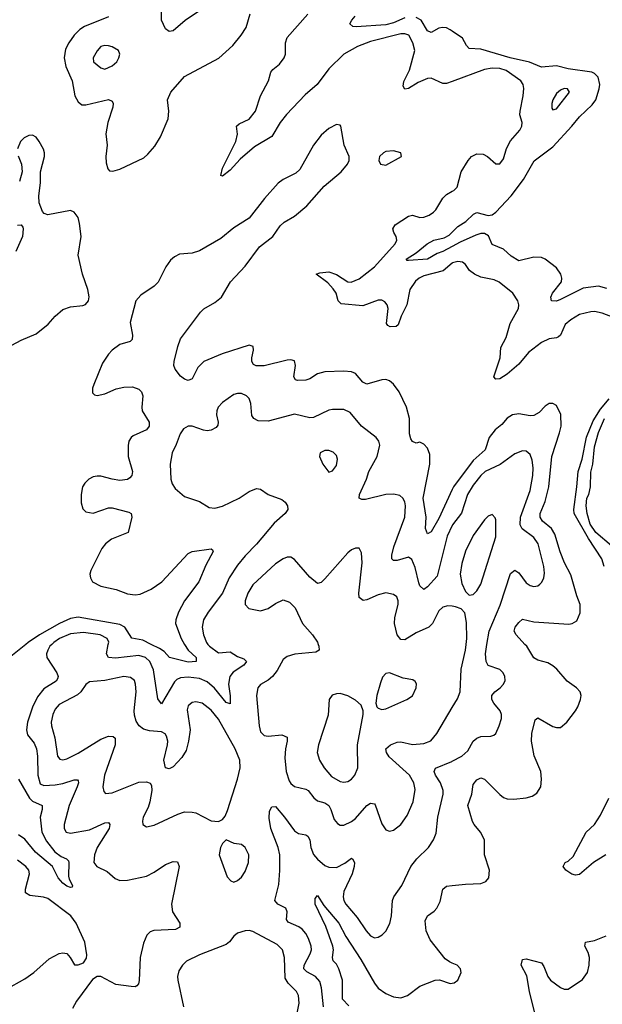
# Model space of a CAD drawing. Header units: inches. Extents: x 1771504 to 1971212, y 471788 to 643615.
# Tile 502 of 587: x 1887722 to 1890790, y 608103 to 613292. Entities that reach past the tile are written whole.
import ezdxf

# ---------------------------------------------------------------- set-up
doc = ezdxf.new("R2010")
doc.units = ezdxf.units.IN
doc.header["$MEASUREMENT"] = 0
for name, color, linetype in [('B8680', 7, 'Continuous'), ('B8681', 7, 'Continuous'), ('B8690', 7, 'Continuous'), ('B8691', 7, 'Continuous')]:
    doc.layers.add(name, color=color, linetype=linetype)

msp = doc.modelspace()

# ---------------------------------------------------------------- linework, layer by layer
at = {"layer": 'B8680', "color": 5}
for points, elevation in [([(1887755.2, 610000), (1887658.6, 609921.4)], 320), ([(1887892.4, 610000), (1887881.8, 609990), (1887870.2, 609970), (1887862.8, 609950), (1887866, 609930), (1887917.9, 609850), (1887924.8, 609830), (1887921.7, 609818.3), (1887914, 609806), (1887850, 609765.4), (1887816, 609724), (1887790, 609669.7), (1887764, 609590), (1887757.6, 609550), (1887763.8, 609523.8), (1887798.9, 609478.9), (1887811, 609450), (1887816.6, 609410), (1887817.9, 609310), (1887830, 609265.2), (1887850, 609256.3), (1887910, 609259.6), (1887950, 609265.9), (1888010, 609286.4), (1888026.6, 609286.6), (1888030, 609281), (1888031.5, 609270), (1888024.8, 609250), (1887982.5, 609150), (1887956.5, 609050), (1887956.1, 609030), (1887967.8, 609010), (1887990, 609004.2), (1888090, 609021.9), (1888170, 609059), (1888190, 609062), (1888197.6, 609050), (1888193.5, 609030), (1888130.1, 608930), (1888115.6, 608890), (1888113.1, 608850), (1888128.2, 608830), (1888183.2, 608803.2), (1888225.8, 608765.8), (1888250, 608754.9), (1888290, 608756.5), (1888390, 608778.8), (1888430, 608799.2), (1888490, 608840.2), (1888530, 608856.5), (1888553.6, 608853.6), (1888561.7, 608830), (1888522, 608630), (1888526.5, 608590), (1888565.7, 608530), (1888564.9, 608510), (1888543.2, 608496.8), (1888428.3, 608491.7), (1888410, 608484.2), (1888392.4, 608467.6), (1888375, 608425), (1888357.2, 608350), (1888352.2, 608227.8), (1888348.8, 608211.2), (1888339.3, 608200.7), (1888330, 608195.6), (1888310, 608196.3), (1888228.1, 608208.1), (1888150, 608249.3), (1888130, 608249.2), (1888106.4, 608233.6), (1888020.9, 608119.1), (1887999.8, 608080.2)], 340), ([(1888713.7, 610000), (1888721.5, 609990), (1888770, 609955.9), (1888830, 609959.8), (1888870, 609935.3), (1888902.8, 609922.8), (1888917.6, 609910), (1888902, 609890), (1888847.3, 609852.7), (1888828.4, 609830), (1888821.8, 609790), (1888830.6, 609729.4), (1888830, 609687), (1888810, 609694.2), (1888748.8, 609768.8), (1888710, 609802.7), (1888670, 609819.2), (1888610, 609827.4), (1888570, 609823.2), (1888550, 609814.7), (1888537, 609803), (1888470, 609687), (1888450, 609713.6), (1888426.5, 609866.5), (1888407.8, 609910), (1888385.3, 609930), (1888350, 609941.9), (1888227.7, 609927.7), (1888189.9, 609929.9), (1888180.2, 609950), (1888189, 610000)], 340), ([(1888590.7, 610000), (1888609.5, 609969.5), (1888652.3, 609930), (1888652, 609910), (1888610, 609906.7), (1888511.4, 609931.4), (1888482.8, 609962.8), (1888458.6, 609978.6), (1888414.2, 610000)], 320), ([(1889294.6, 610000), (1889298.5, 609990), (1889299.5, 609970), (1889281.2, 609958.8), (1889172.1, 609947.9), (1889130, 609935.6), (1889110, 609920.5), (1889077.9, 609862.1), (1889053.6, 609830), (1889030, 609810.7), (1888991, 609789), (1888975.6, 609770), (1888970.2, 609730), (1888983.1, 609570), (1888990, 609538.8), (1889010, 609520.4), (1889030, 609515.8), (1889103.4, 609523.4), (1889130.2, 609510.2), (1889131.3, 609490), (1889121.5, 609450), (1889118.5, 609401.5), (1889125.1, 609330), (1889140.6, 609280.6), (1889150, 609266), (1889170, 609250.2), (1889230, 609237.1), (1889241.7, 609230), (1889271.3, 609191.3), (1889290, 609175.2), (1889330, 609164.1), (1889350, 609151.3), (1889361.5, 609130), (1889377.8, 609077.8), (1889395.2, 609055.2), (1889410, 609046.3), (1889430, 609046.5), (1889470, 609066.2), (1889490, 609082.6), (1889550, 609150.2), (1889570, 609162.7), (1889590, 609158.7), (1889593.8, 609153.8), (1889630, 609053.4), (1889650, 609023.1), (1889670, 609015.3), (1889690, 609021.1), (1889730, 609050.3), (1889762.7, 609097.3), (1889793.8, 609170), (1889805.3, 609234.7), (1889798.5, 609270), (1889775.4, 609310), (1889667.3, 609407.3), (1889653.6, 609430), (1889651, 609450), (1889674.3, 609470), (1889710, 609484.4), (1889730, 609485.7), (1889790, 609471.7), (1889850, 609477.8), (1889888.1, 609491.9), (1889918.5, 609530), (1890000, 609667.5)], 360), ([(1889322, 608090), (1889311.7, 608190), (1889303.4, 608223.4), (1889280.3, 608250), (1889233.6, 608273.6), (1889218.4, 608290), (1889219.6, 608310), (1889252.2, 608370), (1889258.2, 608390), (1889257.3, 608410), (1889242.6, 608450), (1889230, 608475.4), (1889210, 608499.3), (1889191.6, 608511.6), (1889135.4, 608535.4), (1889127.1, 608550), (1889131.7, 608590), (1889124, 608610), (1889081.6, 608630), (1889065.6, 608650), (1889086.2, 608733.8), (1889092.2, 608807.8), (1889092, 608890), (1889083, 608930), (1889044.4, 609030), (1889036.5, 609083.5), (1889038.2, 609121.8), (1889050, 609143.8), (1889070, 609144.9), (1889117.3, 609090), (1889170, 609016.9), (1889190, 609003), (1889230, 608995.9), (1889239.5, 608990), (1889250, 608970.6), (1889255.3, 608930), (1889270, 608892.9), (1889290, 608868.3), (1889330, 608834.5), (1889350, 608825), (1889390, 608824.8), (1889433.8, 608846.2), (1889470, 608872.4), (1889474.9, 608870), (1889484.7, 608850), (1889484.4, 608830), (1889472.5, 608790), (1889430, 608698.4), (1889426, 608670), (1889429.4, 608650), (1889440.2, 608630), (1889500.1, 608560.1), (1889547.1, 608490), (1889570, 608464.2), (1889590, 608453.7), (1889610, 608456.4), (1889632, 608470), (1889650.9, 608489.1), (1889671.7, 608528.3), (1889680.3, 608570), (1889686, 608650), (1889692.9, 608670), (1889734, 608730), (1889782.2, 608830), (1889813.1, 608870), (1889875.1, 608930), (1889901, 608970), (1889915.2, 609004.8), (1889924.5, 609090), (1889953.2, 609210), (1889953.2, 609230), (1889938.5, 609270), (1889911.8, 609310), (1889905.3, 609330), (1889911.7, 609348.3), (1889997.5, 609382.5), (1890000, 609383.9)], 340), ([(1887715.5, 609290), (1887774.3, 609190), (1887790, 609174.3), (1887841.5, 609150), (1887840.9, 609130), (1887829.6, 609090), (1887838.5, 609010), (1887863.7, 608963.7), (1887907.3, 608907.3), (1887941.4, 608881.4), (1887968.7, 608870), (1887978.8, 608858.8), (1887982, 608850), (1887978.9, 608778.9), (1887982.5, 608762.6), (1888000.4, 608730), (1887998.7, 608721.3), (1887990, 608718.4), (1887970, 608725.8), (1887950, 608740.9), (1887925.5, 608770), (1887895, 608830), (1887805.4, 608905.4), (1887750, 608973.6), (1887715.8, 608995.8)], 320), ([(1887650, 608181.8), (1887750, 608236.6), (1887796.1, 608270), (1887877.8, 608342.2), (1887930, 608370.2), (1887950, 608374.6), (1887970.3, 608370.3), (1887988.5, 608350), (1888010.7, 608310.7), (1888030, 608310.6), (1888057.6, 608322.4), (1888074, 608346), (1888075.9, 608364.1), (1888065.1, 608430), (1888019.8, 608530), (1887990.9, 608570), (1887870, 608660.2), (1887848.6, 608668.6), (1887776.1, 608676.1), (1887753.5, 608690), (1887753.6, 608710), (1887773.6, 608790), (1887769.8, 608810), (1887755.3, 608830), (1887710, 608862)], 340), ([(1890000, 608320.6), (1889986.2, 608326.2), (1889963.3, 608343.3), (1889883.1, 608443.1), (1889862.3, 608490), (1889857.6, 608542.4), (1889869.6, 608570), (1889905.6, 608594.4), (1889919.7, 608610), (1889935.8, 608644.2), (1889950.7, 608709.3), (1889970, 608726.3), (1890000, 608729.5)], 320), ([(1889455.8, 608095.8), (1889421.7, 608130), (1889422.2, 608230), (1889403.4, 608290), (1889390, 608314.2), (1889372.9, 608333), (1889369.1, 608350), (1889375.4, 608390), (1889370.8, 608410), (1889334, 608514), (1889278.2, 608630), (1889279.1, 608660.9), (1889290, 608677.3), (1889323.8, 608623.8), (1889402.7, 608530), (1889439.9, 608459.9), (1889519.5, 608339.5), (1889590, 608214.4), (1889610, 608188.1), (1889650, 608159.6), (1889690, 608143.1), (1889730, 608138), (1889763.7, 608150), (1889830, 608198.7), (1889910, 608230.4), (1889932.2, 608232.2), (1889990, 608213), (1890000, 608214.3)], 320), ([(1889183.2, 608056.8), (1889194.5, 608110), (1889189.9, 608149.9), (1889180.3, 608170), (1889135.4, 608215.4), (1889120.5, 608240.5), (1889116.4, 608350), (1889106, 608390), (1889078.4, 608418.4), (1888950, 608486.6), (1888930, 608491.5), (1888910.4, 608489.6), (1888870, 608478), (1888850, 608462.7), (1888827.8, 608432.3), (1888810, 608417.6), (1888670, 608364.5), (1888601.3, 608330), (1888580.3, 608310), (1888561.2, 608278.8), (1888552.8, 608250), (1888554.4, 608230), (1888584.8, 608090)], 360)]:
    msp.add_lwpolyline(points, dxfattribs=dict(at, elevation=elevation))
for points, elevation in [([(1888270.5, 609830.5), (1888170, 609809.9), (1888090, 609802.6), (1888070, 609788), (1888043.8, 609750), (1888026.4, 609733.6), (1887930, 609682.4), (1887910, 609658.3), (1887896.3, 609630), (1887887.7, 609590), (1887889.3, 609570), (1887906.9, 609506.9), (1887922.2, 609410), (1887934.6, 609394.6), (1887950, 609391.1), (1887970, 609397.1), (1888030, 609426.9), (1888150, 609500.6), (1888190, 609516.3), (1888214.8, 609514.8), (1888224.9, 609504.9), (1888225.6, 609470), (1888169.4, 609310), (1888160.7, 609250), (1888164.6, 609224.6), (1888174.9, 609214.9), (1888210, 609218), (1888350, 609273.8), (1888390, 609276), (1888408.7, 609268.7), (1888416.2, 609256.2), (1888418, 609230), (1888407.9, 609170), (1888399.2, 609140.8), (1888372.7, 609090), (1888368.3, 609068.3), (1888371, 609050), (1888390, 609039.1), (1888430, 609046.7), (1888554.7, 609105.3), (1888590, 609117.4), (1888630, 609116.5), (1888650, 609111.5), (1888730, 609070.4), (1888770, 609066), (1888790, 609076.3), (1888805.1, 609094.9), (1888816.4, 609123.6), (1888869.8, 609290), (1888883.9, 609350), (1888880.9, 609390), (1888857, 609450), (1888770, 609605), (1888730, 609654), (1888682.9, 609690), (1888650, 609696.8), (1888630, 609693.3), (1888610, 609675.6), (1888605.1, 609654.9), (1888619.3, 609550), (1888611.6, 609490), (1888598.6, 609441.4), (1888576.3, 609403.7), (1888530, 609354), (1888510, 609343.7), (1888490, 609349.2), (1888482, 609390), (1888501.6, 609470), (1888502.5, 609490), (1888495.9, 609515.9), (1888487.7, 609527.7), (1888470, 609538.5), (1888405.1, 609545.1), (1888373.8, 609553.8), (1888351.1, 609571.1), (1888334.9, 609594.9), (1888326.4, 609626.4), (1888326, 609650), (1888336.5, 609750), (1888332.9, 609790), (1888326.2, 609810), (1888306.2, 609826.1)], 360), ([(1889670, 609849.6), (1889650, 609846.6), (1889633.5, 609826.5), (1889622.5, 609797.5), (1889602.6, 609730), (1889597.6, 609690), (1889603, 609670), (1889610, 609663), (1889630, 609655.8), (1889650, 609660.3), (1889761.2, 609710), (1889790, 609728.4), (1889809.6, 609770), (1889811.2, 609791.2), (1889805.1, 609805.1), (1889793, 609813), (1889742.5, 609822.5)], 380), ([(1889410, 609740.5), (1889390, 609739.6), (1889367.6, 609732.4), (1889352.7, 609710), (1889347.6, 609627.6), (1889295.2, 609470), (1889289.3, 609429.3), (1889300.7, 609390), (1889325.4, 609350), (1889363.9, 609303.9), (1889410, 609277.1), (1889430, 609272.9), (1889450, 609276.9), (1889469.8, 609290.2), (1889487.1, 609310), (1889502.7, 609350), (1889500.5, 609470), (1889531.1, 609630), (1889531.5, 609650), (1889519.8, 609679.8), (1889490, 609705.7), (1889450, 609728.2)], 380), ([(1888810, 608969.3), (1888790.7, 608950), (1888780.5, 608930), (1888773, 608890), (1888814.4, 608774.4), (1888834, 608754), (1888850, 608746.8), (1888870, 608754.8), (1888890, 608774), (1888910, 608802.8), (1888926.6, 608850), (1888928.2, 608890), (1888910, 608929.4), (1888890, 608945.6), (1888851.3, 608951.3)], 360)]:
    msp.add_lwpolyline(points, close=True, dxfattribs=dict(at, elevation=elevation))
at = {"layer": 'B8681', "color": 5}
for points, elevation in [([(1888664.4, 613335.6), (1888593.4, 613286.6), (1888530, 613233), (1888510, 613229.6), (1888490, 613242.9), (1888469.8, 613290), (1888466.6, 613410)], 320), ([(1888190, 613306.6), (1888063.7, 613256.3), (1888039.3, 613240.7), (1888009.2, 613210), (1887980.6, 613170), (1887964, 613136), (1887956.8, 613090), (1887965.3, 613045.3), (1887997.9, 612970), (1888012.3, 612890), (1888030, 612858), (1888050, 612843.8), (1888070, 612843), (1888190, 612871.1), (1888210, 612861.6), (1888215, 612850), (1888213.4, 612830), (1888186.8, 612750), (1888175.4, 612690), (1888182.7, 612630), (1888176, 612570), (1888178, 612538), (1888186.1, 612506.1), (1888196.1, 612496.1), (1888212.7, 612492.7), (1888250, 612503.2), (1888376.3, 612563.7), (1888397.7, 612582.3), (1888433.9, 612626.1), (1888464.7, 612675.3), (1888504.1, 612770), (1888508.1, 612810), (1888501, 612870), (1888517.5, 612910), (1888590, 612991.6), (1888770.3, 613089.7), (1888844.5, 613155.5), (1888889, 613210), (1888914.8, 613250), (1888936.9, 613323.1)], 320), ([(1890000, 612966.8), (1889970, 612955.9), (1889950, 612956.2), (1889890, 612983.1), (1889870, 612981), (1889820.1, 612959.9), (1889770, 612929.8), (1889750, 612926.4), (1889742.2, 612942.2), (1889745.8, 612965.8), (1889774.3, 613025.7), (1889803.2, 613130), (1889792.7, 613170), (1889771.4, 613210), (1889750, 613217.8), (1889730, 613216.7), (1889570, 613177.4), (1889501.3, 613150), (1889429.2, 613110), (1889350, 613032), (1889289.3, 612950.7), (1889224.8, 612895.2), (1889128.1, 612791.9), (1889094.6, 612750), (1889050, 612675.8), (1888958.5, 612621.5), (1888882.9, 612557.1), (1888830, 612498.9), (1888790, 612467.6), (1888782, 612470), (1888789.8, 612510), (1888861.2, 612650), (1888868.5, 612688.5), (1888864.7, 612730), (1888877.8, 612742.2), (1888930, 612766.9), (1888963.7, 612810), (1888990.5, 612890), (1889032, 612970), (1889044.2, 613015.8), (1889054.7, 613030), (1889090, 613056.5), (1889115.7, 613090), (1889122.6, 613110), (1889122.3, 613170), (1889130, 613197.4), (1889239, 613321)], 280), ([(1889750, 613301.1), (1889690, 613274.8), (1889650, 613265.4), (1889493.6, 613253.6), (1889476.1, 613256.1), (1889461.6, 613270), (1889471.2, 613290), (1889488.5, 613310)], 260), ([(1890000, 613230.8), (1889990, 613237.5), (1889970, 613248), (1889948.8, 613251.2), (1889930, 613247.1), (1889890, 613223.7), (1889870, 613233.3), (1889836.5, 613290), (1889810, 613304)], 260), ([(1890000, 610815.6), (1889930, 610663.2), (1889890, 610593.6), (1889870, 610581.6), (1889858.5, 610610), (1889863.6, 610670), (1889847.8, 610770), (1889882.7, 610950), (1889881.3, 611001.3), (1889870, 611034.5), (1889850, 611055.1), (1889830, 611066), (1889810, 611060.9), (1889790, 611069.4), (1889782.2, 611082.2), (1889774.2, 611110), (1889774.5, 611190), (1889759.9, 611250), (1889720.6, 611330), (1889690, 611370.9), (1889670, 611388.8), (1889650, 611394.8), (1889630, 611394.3), (1889550, 611370.8), (1889530, 611381), (1889490, 611427.6), (1889470, 611435.7), (1889430, 611439.4), (1889330, 611436.8), (1889290, 611425.2), (1889250, 611398.9), (1889230, 611391.5), (1889185.2, 611390), (1889174.6, 611394.6), (1889166.6, 611410), (1889174.8, 611470), (1889170, 611494), (1889150, 611499.1), (1889130, 611496.8), (1889010, 611467), (1888967.1, 611467.1), (1888954, 611474), (1888945.1, 611490), (1888944.2, 611510), (1888953.1, 611550), (1888951.3, 611570), (1888930, 611577.3), (1888789.2, 611530.7), (1888691.7, 611490), (1888660.7, 611459.3), (1888630, 611399.7), (1888610, 611391.1), (1888590, 611397.3), (1888570, 611412.4), (1888540.4, 611450), (1888534.8, 611470), (1888536.2, 611490), (1888555.2, 611570), (1888569.8, 611610), (1888675, 611750), (1888692.3, 611767.7), (1888750, 611801.5), (1888784.8, 611830), (1888832.3, 611910), (1888910, 611992.6), (1888985.9, 612094.1), (1889055.6, 612150), (1889094, 612206), (1889115.5, 612224.5), (1889170, 612256.9), (1889234, 612310), (1889324.9, 612415.1), (1889415.6, 612490), (1889448.3, 612530), (1889456.9, 612550), (1889457.6, 612570), (1889430.6, 612630.6), (1889413.7, 612730), (1889410, 612736.2), (1889390, 612739.8), (1889350, 612719), (1889310, 612683.7), (1889270, 612629.8), (1889197.8, 612502.2), (1889176.5, 612483.5), (1889110.2, 612450), (1889083.5, 612430), (1889011.6, 612350), (1888930, 612245.8), (1888850, 612195.4), (1888780.8, 612139.2), (1888670, 612073.9), (1888630, 612061.8), (1888564.2, 612055.8), (1888537.7, 612042.3), (1888516.3, 612023.7), (1888492.8, 611990), (1888451.3, 611908.7), (1888430, 611887.8), (1888359.8, 611840.2), (1888334.3, 611810), (1888303.8, 611696.2), (1888316.1, 611630), (1888313.9, 611606.1), (1888303.6, 611596.4), (1888250, 611580.4), (1888210, 611551), (1888190.3, 611530), (1888159, 611481), (1888112.3, 611370), (1888106, 611350), (1888105.8, 611325.8), (1888115.6, 611315.6), (1888130, 611312), (1888170, 611319.6), (1888230, 611345.8), (1888270, 611355.2), (1888316.4, 611356.4), (1888350, 611344.9), (1888363.7, 611330), (1888370.2, 611310.2), (1888364.8, 611250), (1888367.8, 611230), (1888403.6, 611170), (1888404.6, 611150), (1888390.2, 611129.8), (1888320.8, 611099.2), (1888308.9, 611090), (1888297.6, 611070), (1888292.8, 611047.2), (1888293.4, 610990), (1888315.6, 610910), (1888313.7, 610890), (1888302.6, 610877.4), (1888290, 610868.8), (1888250, 610863.5), (1888210, 610869.8), (1888150, 610887.1), (1888130, 610886.9), (1888110, 610882.6), (1888086, 610870), (1888064.9, 610850), (1888053.7, 610830), (1888046.3, 610790), (1888046.6, 610746.6), (1888054.1, 610714.1), (1888070, 610697.6), (1888110, 610691.5), (1888190, 610719.6), (1888210, 610720.2), (1888296.9, 610696.9), (1888308.8, 610688.8), (1888313.7, 610670), (1888293.7, 610590), (1888205, 610555), (1888173.7, 610530), (1888155.5, 610504.5), (1888097.2, 610390), (1888092.5, 610370), (1888094.5, 610350), (1888106, 610330), (1888150, 610306.1), (1888230, 610288.7), (1888290, 610266.7), (1888330, 610261), (1888356.1, 610263.9), (1888415, 610290), (1888471.2, 610328.8), (1888610, 610478.3), (1888630.8, 610489.2), (1888730, 610503), (1888738.3, 610498.3), (1888741.6, 610490), (1888703.3, 610416.8), (1888665.5, 610330), (1888590.6, 610229.4), (1888558.8, 610170), (1888543.9, 610130), (1888542.6, 610110), (1888572.1, 610030), (1888590.7, 610000)], 320), ([(1887577.3, 611522.7), (1887730, 611602.8), (1887810, 611635.6), (1887872, 611688), (1887910, 611730.2), (1887950, 611765.2), (1887990, 611779.2), (1888054.7, 611785.2), (1888069.7, 611790.3), (1888085.1, 611810), (1888087.9, 611832.1), (1888081.5, 611870), (1888052.7, 611950), (1888029.8, 612050), (1888045.6, 612150), (1888038, 612218), (1888030, 612249), (1888010, 612277), (1887990, 612286), (1887870, 612264.2), (1887851.1, 612271.1), (1887841.8, 612281.8), (1887825.8, 612325.8), (1887823.8, 612363.8), (1887832.3, 612432.3), (1887831.6, 612490), (1887853.3, 612570), (1887853.6, 612590), (1887848.6, 612610), (1887825.8, 612650), (1887810, 612671.9), (1887790, 612683.1), (1887770, 612681.8), (1887745.6, 612670), (1887727.3, 612650), (1887711.6, 612611.5)], 320), ([(1887713.9, 612573.9), (1887731.4, 612530), (1887736.2, 612490), (1887721.7, 612438.3)], 320), ([(1890000, 612008.9), (1889951.6, 611968.4), (1889850, 611941.5), (1889826.2, 611930), (1889806.3, 611913.7), (1889777.7, 611870), (1889761, 611790), (1889731.6, 611730), (1889716.1, 611683.9), (1889704.6, 611675.4), (1889673, 611673), (1889660.2, 611680.2), (1889654.8, 611690), (1889662.5, 611770), (1889658.3, 611790), (1889645.6, 611805.6), (1889630, 611813.6), (1889610, 611814.5), (1889530, 611783.2), (1889414.4, 611794.4), (1889399.9, 611810), (1889388.1, 611850), (1889373.6, 611873.6), (1889344.5, 611904.5), (1889283.7, 611950), (1889302.7, 611957.3), (1889350, 611963.2), (1889390, 611948.7), (1889450, 611910.1), (1889468, 611908), (1889510, 611925.8), (1889591.1, 611990), (1889700.3, 612110), (1889708.8, 612130), (1889704.5, 612150), (1889691.8, 612170), (1889688.1, 612190), (1889699.3, 612210), (1889770, 612256.6), (1889790, 612261.5), (1889830, 612250.2), (1889850, 612251), (1889878.6, 612261.4), (1889902.2, 612277.8), (1889914, 612290), (1889950, 612351.2), (1889970, 612371.1), (1890000, 612387.8)], 280), ([(1887710, 612208.5), (1887730, 612210.5), (1887738.6, 612198.6), (1887741.3, 612190), (1887736.5, 612150), (1887702.7, 612070)], 320), ([(1890000, 612096.6), (1889950.2, 612070), (1889920, 612060), (1889870, 612029.3), (1889770, 612022), (1889762.9, 612022.9), (1889757.2, 612030), (1889810, 612062.4), (1889868.2, 612110), (1889903.1, 612130), (1889957.8, 612142.2), (1889983.9, 612156.1), (1890000, 612172)], 260), ([(1890000, 610626.1), (1889973.1, 610570), (1889921.1, 610358.9), (1889870, 610303.9), (1889850, 610288.4), (1889830, 610308.3), (1889823.5, 610323.5), (1889804.5, 610404.5), (1889787.4, 610447.4), (1889770, 610458.8), (1889710, 610442.7), (1889690, 610442), (1889682, 610450), (1889682, 610470), (1889693.3, 610513.3), (1889749.9, 610670), (1889753.7, 610730), (1889750.4, 610750.4), (1889739.8, 610770), (1889723.6, 610783.6), (1889690, 610791.6), (1889650, 610789.8), (1889544.1, 610764.1), (1889523.7, 610763.7), (1889509.7, 610770), (1889511.3, 610790), (1889549, 610870), (1889561, 610910), (1889605.5, 610990), (1889618, 611050), (1889614, 611070), (1889598.7, 611090), (1889521.5, 611150), (1889462.1, 611222.1), (1889430, 611237.4), (1889370, 611238.2), (1889350, 611234.2), (1889270, 611195.9), (1889250, 611194.2), (1889170, 611212.9), (1889030, 611176.5), (1888977.3, 611177.3), (1888955.1, 611190), (1888945.3, 611205.3), (1888940.4, 611270), (1888930, 611296.2), (1888916.2, 611310), (1888890, 611321.1), (1888870, 611322), (1888850, 611316.3), (1888790, 611275.1), (1888767.2, 611250), (1888759.7, 611230), (1888759.2, 611210), (1888767.6, 611170), (1888765.7, 611154.3), (1888756.5, 611143.5), (1888731.1, 611128.9), (1888710, 611125.3), (1888690, 611128), (1888630, 611149.8), (1888610, 611149.8), (1888584.4, 611135.6), (1888567.3, 611110), (1888547.1, 611052.9), (1888525.6, 611010), (1888514.2, 610950), (1888517.8, 610870), (1888525, 610845), (1888540.5, 610820.5), (1888590, 610778.9), (1888670, 610752.4), (1888720.7, 610720.7), (1888750, 610718), (1888790, 610728.3), (1888878.9, 610770), (1888930, 610804.7), (1888970, 610820.8), (1888990, 610817.4), (1889030, 610789), (1889103, 610763), (1889120.4, 610750), (1889132.2, 610730), (1889134, 610710), (1889121.1, 610690), (1889061.8, 610638.2), (1888970, 610527.4), (1888910, 610467), (1888870, 610417.8), (1888825.3, 610350), (1888791.1, 610268.9), (1888714, 610170), (1888690.1, 610129.9), (1888684.1, 610090), (1888690.1, 610050), (1888706, 610010), (1888713.7, 610000)], 340), ([(1890000, 610200.4), (1889976.4, 610203.6), (1889950, 610196.4), (1889930, 610175.8), (1889896.8, 610110), (1889877.6, 610090), (1889810, 610061.3), (1889750, 610024.2), (1889730, 610025.7), (1889709.3, 610049.3), (1889696.5, 610110), (1889697.7, 610142.3), (1889715.6, 610210), (1889714.7, 610230), (1889707.6, 610250), (1889690, 610263.5), (1889650.9, 610270.9), (1889610, 610260.7), (1889550, 610234.8), (1889531.2, 610231.2), (1889510, 610247), (1889508.2, 610270), (1889526.2, 610430), (1889522.3, 610482.3), (1889510, 610506.6), (1889490, 610506), (1889470, 610498), (1889450, 610483), (1889330, 610345.1), (1889310, 610326.6), (1889290, 610320.9), (1889250, 610354), (1889170, 610447.3), (1889150, 610459.6), (1889130, 610458.7), (1889110, 610451.1), (1889070, 610425.1), (1888950, 610314.2), (1888923.8, 610270), (1888910.3, 610230), (1888910.4, 610210), (1888928.9, 610188.9), (1888990, 610177), (1889030, 610188.7), (1889070, 610215.8), (1889110, 610234.9), (1889143.1, 610223.1), (1889172.6, 610192.6), (1889211.7, 610110), (1889263.6, 610050), (1889290, 610012.2), (1889294.6, 610000)], 360), ([(1888414.2, 610000), (1888370, 610021.2), (1888313, 610033), (1888275.2, 610090), (1888250, 610104.6), (1888030, 610142.8), (1887990, 610135.4), (1887931.5, 610110), (1887826.4, 610050), (1887767.5, 610010), (1887755.2, 610000)], 320), ([(1888189, 610000), (1888191, 610011), (1888182.5, 610030), (1888146, 610050), (1888058.4, 610061.6), (1887990, 610055.9), (1887931.2, 610030), (1887903, 610010), (1887892.4, 610000)], 340)]:
    msp.add_lwpolyline(points, dxfattribs=dict(at, elevation=elevation))
for points, elevation in [([(1888170, 613156.4), (1888150, 613149.6), (1888130, 613127), (1888108.7, 613090), (1888110.7, 613070), (1888150, 613038), (1888170, 613030.5), (1888210, 613048.8), (1888233.3, 613070), (1888245.1, 613090), (1888249.5, 613110), (1888242.7, 613130), (1888210, 613149.5), (1888190, 613154)], 340), ([(1889690, 612600.5), (1889650, 612596.3), (1889637.3, 612590), (1889617.3, 612570), (1889613.4, 612550), (1889622.8, 612530), (1889650, 612524.6), (1889733.2, 612570), (1889728.7, 612590)], 320), ([(1889330, 611021.6), (1889304, 611010), (1889300.4, 610990), (1889319.5, 610950), (1889350, 610907.3), (1889370, 610914), (1889390, 610942), (1889395.5, 610975.5), (1889390, 610995.1), (1889372.9, 611012.9), (1889350, 611021.3)], 360)]:
    msp.add_lwpolyline(points, close=True, dxfattribs=dict(at, elevation=elevation))
at = {"layer": 'B8690', "color": 5}
for points, elevation in [([(1890000, 609667.5), (1890027, 609713), (1890042.5, 609750), (1890046.8, 609870), (1890069.3, 609970), (1890073.3, 610000)], 360), ([(1890000, 609383.9), (1890050, 609411.1), (1890082, 609438), (1890110.5, 609489.5), (1890130, 609505.6), (1890150, 609513.7), (1890203.9, 609516.1), (1890218.3, 609521.7), (1890230, 609530.4), (1890247.9, 609570), (1890259.3, 609610), (1890260.3, 609630), (1890252.2, 609650), (1890219.2, 609690), (1890208.5, 609710), (1890208.3, 609730), (1890223.6, 609750), (1890251.8, 609770), (1890269.6, 609790), (1890278.7, 609810), (1890276.3, 609830), (1890267.6, 609850), (1890250, 609867.6), (1890188.7, 609888.7), (1890178.6, 609910), (1890175, 609950), (1890182.9, 610000)], 340), ([(1890000, 608729.5), (1890070, 608736.9), (1890150, 608739.5), (1890177, 608750), (1890193, 608770), (1890196, 608810), (1890170.6, 608890), (1890170.6, 608970), (1890149.8, 609010), (1890115, 609050), (1890106.6, 609066.6), (1890082, 609150), (1890103.2, 609210), (1890110, 609261.6), (1890130, 609285.8), (1890150, 609297.3), (1890170, 609289.1), (1890250, 609208.9), (1890270, 609192.9), (1890290, 609186.7), (1890325, 609184.9), (1890388.8, 609191.2), (1890420.3, 609199.7), (1890444.9, 609215.1), (1890467.2, 609250), (1890469.8, 609290), (1890466.4, 609330), (1890431.9, 609411.9), (1890418.2, 609490), (1890419.4, 609530), (1890437, 609603), (1890450, 609612.7), (1890530, 609567.3), (1890550, 609561.1), (1890570, 609562.2), (1890603.1, 609590), (1890648.8, 609650), (1890661.4, 609670), (1890676.4, 609710), (1890678.9, 609730), (1890673, 609750), (1890655.1, 609770), (1890605.2, 609805.2), (1890551.6, 609870), (1890530, 609887.6), (1890503.1, 609903.1), (1890450, 609917.3), (1890429.2, 609929.2), (1890392.5, 609990), (1890383.2, 610000)], 320), ([(1890808.6, 608891.4), (1890743.2, 608850), (1890670, 608787), (1890650, 608784.1), (1890630, 608789), (1890598.3, 608810), (1890584, 608830), (1890594.5, 608850), (1890610, 608856.9), (1890637.6, 608882.4), (1890706, 609010), (1890748.9, 609051.1), (1890780.8, 609099.2), (1890824.3, 609190)], 280), ([(1890437.6, 608050), (1890406.5, 608170), (1890393.6, 608253.6), (1890363.1, 608310), (1890370, 608339.1), (1890390, 608343.1), (1890470, 608321.3), (1890482.3, 608302.3), (1890503, 608250), (1890517.7, 608230), (1890570, 608191.5), (1890590, 608183.7), (1890610, 608183.5), (1890685.6, 608234.4), (1890711.6, 608270), (1890720.7, 608310), (1890722.8, 608350), (1890716.1, 608376.1), (1890698.9, 608410), (1890701.2, 608430), (1890750, 608439.8), (1890810, 608463.5)], 280), ([(1890000, 608214.3), (1890010, 608215.5), (1890029.3, 608230), (1890047.3, 608270), (1890042.9, 608290), (1890026, 608310), (1890000, 608320.6)], 320)]:
    msp.add_lwpolyline(points, dxfattribs=dict(at, elevation=elevation))
at = {"layer": 'B8691', "color": 5}
for points, elevation in [([(1890000, 612172), (1890030, 612201.7), (1890071.5, 612228.5), (1890112.6, 612267.4), (1890130, 612274.9), (1890190, 612259.8), (1890210, 612262.7), (1890230, 612277.5), (1890310, 612364.3), (1890376, 612450), (1890432.4, 612547.6), (1890530, 612621.3), (1890630.2, 612729.8), (1890670, 612779.3), (1890737.8, 612842.2), (1890755.7, 612870), (1890773.2, 612926.8), (1890776.9, 612950), (1890768.5, 612988.5), (1890750, 613008.7), (1890735.3, 613015.3), (1890610, 613033.2), (1890550, 613048.1), (1890470, 613042), (1890407.4, 613067.4), (1890305.1, 613090), (1890150, 613136.9), (1890090, 613140.7), (1890075.8, 613155.9), (1890054.2, 613194.2), (1890000, 613230.8)], 260), ([(1890000, 612387.8), (1890007.8, 612392.2), (1890026.2, 612410), (1890047, 612490), (1890083.2, 612550), (1890102, 612570), (1890130, 612584.5), (1890163, 612583), (1890186.4, 612570), (1890230, 612531.8), (1890250, 612532), (1890270, 612559.3), (1890286.3, 612613.6), (1890306.1, 612653.9), (1890356.9, 612710), (1890367.1, 612730), (1890368.3, 612750), (1890356.4, 612790), (1890357.1, 612810), (1890374, 612890), (1890377.4, 612930), (1890373.9, 612950), (1890361.2, 612970), (1890284.6, 613024.6), (1890250, 613034.7), (1890210, 613036.3), (1890170, 613028.7), (1890000, 612966.8)], 280), ([(1890814.9, 611874.9), (1890770, 611887.4), (1890690, 611876.3), (1890570, 611816.8), (1890548.8, 611808.8), (1890522.7, 611810), (1890518.9, 611830), (1890527.6, 611850), (1890574.8, 611910), (1890576.8, 611930), (1890572, 611950), (1890550, 611983.6), (1890489.8, 612029.8), (1890470, 612038.8), (1890430, 612039.8), (1890350, 612021), (1890310, 612046.4), (1890270, 612082.8), (1890210, 612107.3), (1890191.9, 612151.9), (1890170, 612164.5), (1890150, 612165.5), (1890123.9, 612156.1), (1890041.3, 612118.7), (1890000, 612096.6)], 260), ([(1890850, 611722.3), (1890790, 611745.2), (1890750, 611753.5), (1890730, 611752.8), (1890670, 611737.8), (1890624.6, 611710), (1890594.9, 611685.1), (1890570.7, 611629.3), (1890560, 611620), (1890550, 611614.6), (1890510, 611609.2), (1890470, 611591.1), (1890402.1, 611537.9), (1890350, 611475.9), (1890290, 611423.5), (1890250, 611399.3), (1890230, 611397.6), (1890219.7, 611410), (1890252.4, 611510), (1890256.5, 611563.5), (1890283.7, 611616.3), (1890304.6, 611690), (1890349.8, 611770), (1890350.7, 611790), (1890346.2, 611810), (1890319.8, 611850), (1890247.8, 611907.8), (1890220.2, 611920.2), (1890150, 611935.6), (1890116.8, 611950), (1890090.7, 611970), (1890070, 612001.3), (1890053.9, 612013.9), (1890030, 612016.8), (1890001.3, 612010), (1890000, 612008.9)], 280), ([(1890383.2, 610000), (1890336.8, 610050), (1890325.6, 610070), (1890331.8, 610090), (1890350, 610115.2), (1890370, 610132.9), (1890430, 610118.3), (1890613.3, 610106.7), (1890631.8, 610110), (1890655.4, 610124.6), (1890673.3, 610166.7), (1890673.7, 610210), (1890655.6, 610255.6), (1890625.5, 610365.5), (1890591.6, 610430), (1890568, 610488), (1890540.8, 610580.8), (1890523.2, 610610), (1890474.9, 610650), (1890463.1, 610670), (1890463.4, 610690), (1890490, 610752.9), (1890508.3, 610830), (1890524.5, 610990), (1890565.5, 611114.5), (1890573, 611150), (1890571.5, 611211.5), (1890550, 611258.4), (1890530, 611269.6), (1890510, 611269.6), (1890490, 611255.6), (1890458.3, 611221.7), (1890430, 611206.2), (1890410, 611204.2), (1890350, 611215.4), (1890317, 611210), (1890290, 611192), (1890261.3, 611158.7), (1890225.9, 611130), (1890195, 611090), (1890174.4, 611025.6), (1890110, 610969.4), (1890006.6, 610830), (1890000, 610815.6)], 320), ([(1890800.8, 610410), (1890788.5, 610450), (1890717.1, 610557.1), (1890641.6, 610690), (1890639.6, 610710), (1890657.1, 610830), (1890662.5, 610910), (1890685, 610975), (1890707.6, 611092.4), (1890742.3, 611177.7), (1890781.2, 611238.8), (1890826.4, 611293.6)], 280), ([(1890839.1, 610519.1), (1890756.7, 610590), (1890727.1, 610632.9), (1890710, 610689.5), (1890706.1, 610730), (1890709.1, 610770), (1890719.9, 610790), (1890728, 610830), (1890730, 610906.8), (1890739.8, 610950), (1890750, 611041.6), (1890770, 611116.2), (1890801.4, 611190)], 260), ([(1890182.9, 610000), (1890193.9, 610070), (1890253, 610207), (1890307.1, 610373), (1890330.1, 610390.1), (1890350, 610377.7), (1890390, 610324.4), (1890410, 610310.2), (1890430, 610304.9), (1890450, 610308.8), (1890462.2, 610317.8), (1890472.2, 610327.8), (1890481.8, 610350), (1890485.6, 610374.4), (1890482.9, 610410), (1890453.1, 610530), (1890430, 610562.5), (1890369, 610609), (1890358, 610630), (1890359.6, 610670), (1890410.4, 610810), (1890424.6, 610890), (1890426.3, 610930), (1890421.1, 610970), (1890410, 611000.7), (1890390, 611018), (1890370, 611018.9), (1890330, 611003.1), (1890252, 610948), (1890173.8, 610910), (1890150, 610889), (1890110, 610838.5), (1890081.3, 610790), (1890049, 610691), (1890001.9, 610630), (1890000, 610626.1)], 340), ([(1890073.3, 610000), (1890077.4, 610030), (1890075.9, 610115.9), (1890066, 610166), (1890047.2, 610187.2), (1890018, 610198), (1890000, 610200.4)], 360)]:
    msp.add_lwpolyline(points, dxfattribs=dict(at, elevation=elevation))
for points, elevation in [([(1890590, 612929.5), (1890570, 612920.5), (1890550, 612902.9), (1890530.4, 612870), (1890524.2, 612850), (1890524.9, 612824.9), (1890530, 612816), (1890550, 612822), (1890618, 612910), (1890606.6, 612926.6)], 280), ([(1890210, 610683.7), (1890190, 610675.6), (1890170, 610656.9), (1890110, 610574.3), (1890070, 610491.6), (1890050, 610426.6), (1890042.3, 610370), (1890050, 610320.5), (1890070, 610279.3), (1890084.4, 610264.4), (1890090, 610259.3), (1890110, 610262.4), (1890130, 610282), (1890150, 610318), (1890230, 610566.8), (1890230, 610655.3), (1890226.3, 610666.3)], 360)]:
    msp.add_lwpolyline(points, close=True, dxfattribs=dict(at, elevation=elevation))

doc.saveas('drawing.dxf')
